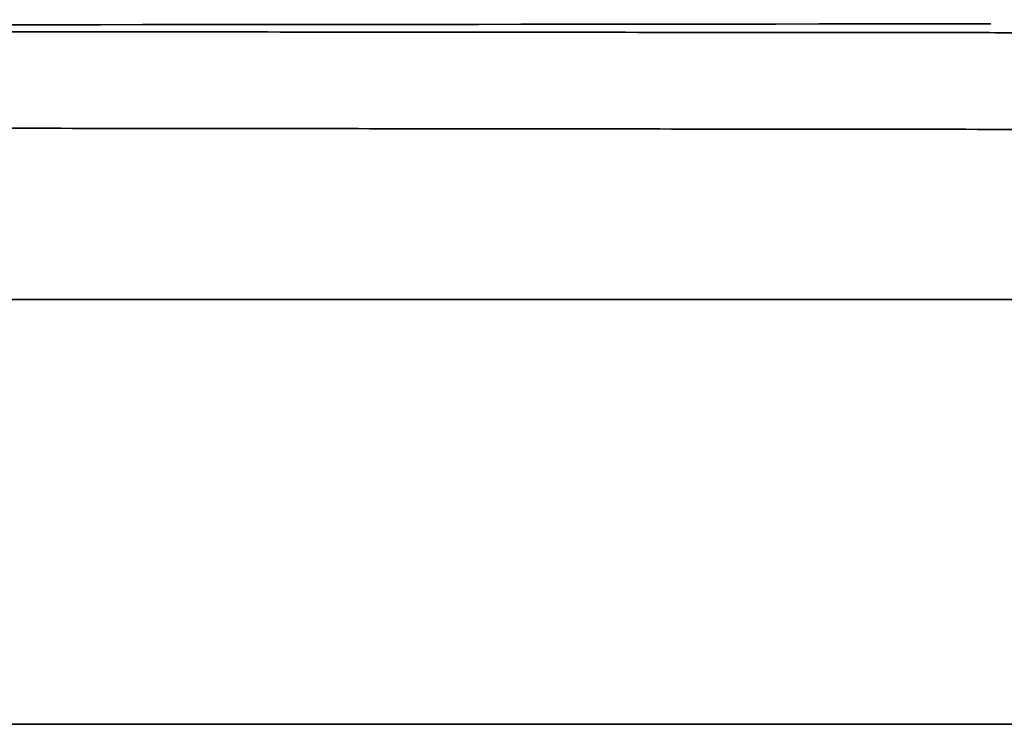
# Model space of a CAD drawing. Header units: millimetres. Extents: x -53858 to 733, y -20463 to 1307.
# Tile 511 of 656: x -51755.091 to -51754.628, y -15909.132 to -15908.801. Entities that reach past the tile are written whole.
import ezdxf

# ---------------------------------------------------------------- set-up
doc = ezdxf.new("R2010")
doc.units = ezdxf.units.MM
doc.layers.add('_HVAC_urzadzenia', color=251, linetype='Continuous', lineweight=35)

# ---------------------------------------------------------------- blocks, each defined once
blk = doc.blocks.new('A$C41852E73')
at = {"linetype": 'Continuous'}
for p, q in [((50.57888, 5.89214), (37.79629, 5.89214)), ((50.84394, 5.69246), (39.72438, 5.69246))]:
    blk.add_line(p, q, dxfattribs=at)
for points, knots in [([(36.27785, 6.02353), (36.39379, 6.02313), (36.53761, 6.0228), (37.1347, 6.02173), (37.7147, 6.02114), (39.11566, 6.02057), (39.8919, 6.02056), (40.75656, 6.02163)], [0, 0, 0, 0, 0.171761, 0.171761, 0.600269, 0.600269, 1, 1, 1, 1]), ([(36.28527, 6.0232), (36.29637, 6.02317), (36.32928, 6.02309), (36.38709, 6.02296), (36.46091, 6.0228), (36.53983, 6.02263), (36.62383, 6.02247), (36.71284, 6.0223), (36.80681, 6.02213), (36.9057, 6.02196), (37.00944, 6.02179), (37.11797, 6.02161), (37.23123, 6.02144), (37.34915, 6.02126), (37.47166, 6.02108), (37.59869, 6.0209), (37.73017, 6.02072), (37.86601, 6.02054), (38.00615, 6.02036), (38.15049, 6.02018), (38.29895, 6.01999), (38.45145, 6.01981), (38.60789, 6.01963), (38.76818, 6.01944), (38.93224, 6.01926), (39.09995, 6.01908), (39.27123, 6.01889), (39.44597, 6.01871), (39.62407, 6.01853), (39.80543, 6.01835), (39.98993, 6.01816), (40.17748, 6.01798), (40.36796, 6.0178), (40.55786, 6.01763), (40.69262, 6.0175), (40.76256, 6.01744), (40.77019, 6.01743)], [0, 0, 0, 0, 0.016148, 0.046838, 0.077527, 0.108215, 0.138902, 0.169589, 0.200274, 0.23096, 0.261645, 0.29233, 0.323014, 0.353699, 0.384383, 0.415067, 0.445751, 0.476435, 0.507119, 0.537803, 0.568486, 0.59917, 0.629854, 0.660537, 0.691221, 0.721904, 0.752588, 0.783271, 0.813955, 0.844638, 0.875321, 0.906005, 0.936688, 0.967371, 0.99644, 1, 1, 1, 1]), ([(39.61045, 5.97332), (39.63778, 5.97329), (39.71751, 5.97319), (39.85183, 5.97303), (40.01484, 5.97284), (40.18126, 5.97265), (40.35096, 5.97246), (40.52385, 5.97227), (40.6998, 5.97207), (40.87869, 5.97188), (41.06042, 5.97169), (41.24485, 5.97149), (41.43187, 5.9713), (41.62134, 5.9711), (41.81316, 5.97091), (42.00718, 5.97072), (42.20327, 5.97052), (42.40132, 5.97033), (42.60119, 5.97014), (42.80274, 5.96994), (43.00584, 5.96975), (43.21035, 5.96956), (43.41615, 5.96938), (43.62308, 5.96919), (43.83103, 5.969), (44.03984, 5.96882), (44.24938, 5.96864), (44.45951, 5.96845), (44.67009, 5.96828), (44.88099, 5.9681), (45.08835, 5.96793), (45.2436, 5.9678), (45.32846, 5.96773), (45.34668, 5.96772)], [0, 0, 0, 0, 0.0177, 0.051332, 0.084966, 0.118599, 0.152232, 0.185865, 0.219498, 0.253131, 0.286765, 0.320398, 0.354031, 0.387664, 0.421297, 0.45493, 0.488563, 0.522196, 0.555829, 0.589462, 0.623095, 0.656728, 0.690361, 0.723994, 0.757627, 0.79126, 0.824893, 0.858526, 0.892159, 0.925792, 0.959425, 0.991289, 1, 1, 1, 1])]:
    blk.add_open_spline(points, degree=3, knots=knots, dxfattribs=at)

msp = doc.modelspace()

# ---------------------------------------------------------------- block references
at = {"layer": '_HVAC_urzadzenia'}
msp.add_blockref('A$C41852E73', (-51795.39088, -15914.82437), dxfattribs=at)

doc.saveas('drawing.dxf')
